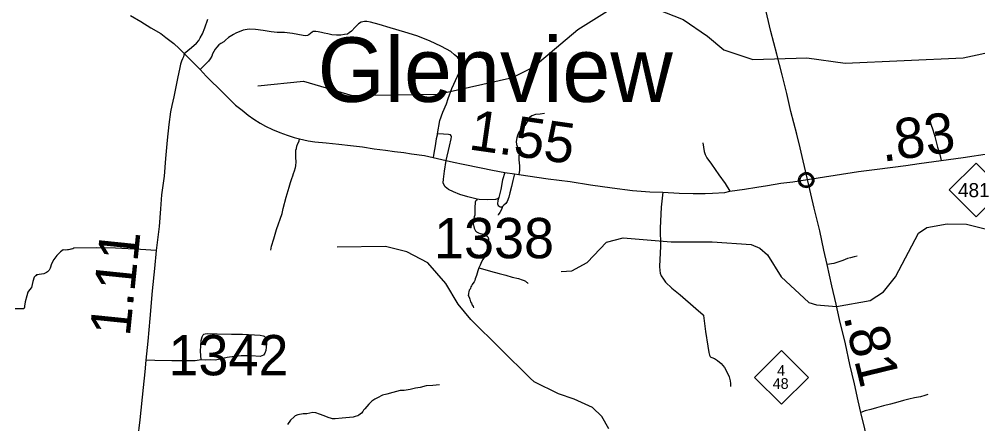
# Model space of a CAD drawing. Extents: x 2290615 to 2522933, y 819489 to 1012715.
# Drawn here: x 2341135 to 2353015, y 878977 to 883997 of the extents above; entities that cross this region are included whole.
import ezdxf

# ---------------------------------------------------------------- set-up
doc = ezdxf.new("R2010")
doc.units = 0
for name, color, linetype in [('Exist Civil Demographics Community CELL', 7, 'Continuous'), ('Exist Civil Demographics Community Label', 7, 'Continuous'), ('Exist Hydrographic Misc Water Feature', 7, 'Continuous'), ('Exist Road Non-System Type 51', 7, 'Continuous'), ('Exist Road Primary NC Attributed', 7, 'Continuous'), ('Exist Road Primary NC Mileage Hundredths English Label', 7, 'Continuous'), ('Exist Road Primary NC Shield CELL', 7, 'Continuous'), ('Exist Road Primary NC Shield Number Label', 7, 'Continuous'), ('Exist Road Secondary Mileage Hundredths English Label', 7, 'Continuous'), ('Exist Road Secondary Type 51 Attributed', 7, 'Continuous'), ('Exist Road Secondary Type 51 Number Label', 7, 'Continuous')]:
    doc.layers.add(name, color=color, linetype=linetype)

msp = doc.modelspace()

# ---------------------------------------------------------------- linework, layer by layer
at = {"layer": 'Exist Civil Demographics Community CELL'}
msp.add_lwpolyline([(2350812, 882014), (2350813, 882019), (2350814, 882026), (2350817, 882033), (2350820, 882039), (2350824, 882044), (2350827, 882049), (2350831, 882054), (2350836, 882058), (2350841, 882063), (2350847, 882067), (2350852, 882070), (2350857, 882072), (2350862, 882074), (2350868, 882076), (2350872, 882077), (2350877, 882078), (2350881, 882079), (2350888, 882079), (2350892, 882079), (2350898, 882079), (2350903, 882078), (2350908, 882077), (2350913, 882076), (2350918, 882074), (2350924, 882071), (2350931, 882067), (2350936, 882064), (2350941, 882060), (2350944, 882056), (2350948, 882052), (2350952, 882047), (2350955, 882043), (2350958, 882038), (2350961, 882033), (2350963, 882028), (2350964, 882023), (2350966, 882018), (2350967, 882012), (2350967, 882007), (2350968, 882001), (2350967, 881995), (2350967, 881990), (2350966, 881984), (2350964, 881978), (2350962, 881972), (2350960, 881967), (2350957, 881961), (2350954, 881956), (2350950, 881951), (2350946, 881946), (2350941, 881942), (2350936, 881937), (2350931, 881934), (2350926, 881931), (2350920, 881928), (2350912, 881926), (2350906, 881924), (2350900, 881923), (2350895, 881922), (2350891, 881922), (2350885, 881922), (2350881, 881922), (2350875, 881923), (2350870, 881924), (2350865, 881926), (2350860, 881928), (2350855, 881930), (2350851, 881932), (2350844, 881936), (2350839, 881940), (2350834, 881945), (2350830, 881950), (2350826, 881954), (2350823, 881958), (2350819, 881965), (2350818, 881968), (2350816, 881972), (2350813, 881981), (2350812, 881988), (2350811, 881993), (2350811, 881999), (2350811, 882004), (2350811, 882010)], close=True, dxfattribs=at)
for radius in [94.3, 76.7]:
    msp.add_circle((2350889, 882001), radius, dxfattribs=at)
at = {"layer": 'Exist Hydrographic Misc Water Feature'}
for points in [[(2344092, 883171), (2344658, 883227), (2345260, 883052), (2346326, 883066), (2346716, 883154), (2347248, 883274), (2347505, 883403), (2348057, 883869), (2348487, 884139), (2348711, 884201), (2349037, 884122), (2349364, 883991), (2349666, 883787), (2349868, 883615), (2350228, 883495), (2350894, 883519), (2351370, 883450), (2352835, 883517), (2353275, 883613)], [(2347852, 880867), (2347985, 880876), (2348175, 880979), (2348414, 881231), (2348621, 881286), (2349214, 881235), (2349722, 881233), (2350205, 881203), (2350314, 881155), (2350407, 881074), (2350577, 880801), (2350922, 880481), (2351014, 880455), (2351264, 880433), (2351680, 880505), (2351845, 880614), (2351993, 880800), (2352278, 881344), (2352385, 881414), (2352635, 881457), (2352876, 881454), (2353253, 881358)], [(2348442, 878915), (2348356, 879066), (2348239, 879179), (2348012, 879285), (2347820, 879349), (2347518, 879498), (2347468, 879545), (2346734, 880270), (2346574, 880460), (2346421, 880717), (2346201, 880973), (2345941, 881110), (2345674, 881175), (2345074, 881167)]]:
    msp.add_lwpolyline(points, dxfattribs=at)
at = {"layer": 'Exist Road Non-System Type 51'}
for points in [[(2343181, 883571), (2343272, 883644), (2343334, 883699), (2343362, 883733), (2343379, 883765), (2343405, 883816), (2343437, 883891), (2343475, 883999)], [(2346319, 882576), (2346349, 882738), (2346387, 882843), (2346432, 882945), (2346453, 883013), (2346496, 883138), (2346568, 883291), (2346634, 883427), (2346602, 883481), (2346569, 883525), (2346531, 883556), (2346486, 883595), (2346370, 883660), (2346219, 883728), (2346062, 883790), (2345916, 883835), (2345733, 883890), (2345597, 883931), (2345488, 883962), (2345444, 883967), (2345414, 883969), (2345372, 883960), (2345339, 883938), (2345299, 883897), (2345252, 883847), (2345226, 883826), (2345202, 883812), (2345166, 883805), (2345121, 883800), (2345067, 883799), (2345010, 883803), (2344961, 883814), (2344914, 883824), (2344882, 883832), (2344841, 883841), (2344813, 883845), (2344793, 883845), (2344777, 883843), (2344764, 883835), (2344746, 883820), (2344726, 883802), (2344718, 883797), (2344709, 883794), (2344686, 883792), (2344655, 883794), (2344524, 883818), (2344424, 883830), (2344334, 883832), (2344257, 883839), (2344158, 883858), (2344062, 883869), (2343986, 883872), (2343909, 883862), (2343822, 883823), (2343793, 883807), (2343728, 883768), (2343693, 883735), (2343671, 883717), (2343636, 883696), (2343610, 883677), (2343585, 883651), (2343563, 883625), (2343532, 883568), (2343522, 883540), (2343503, 883505), (2343481, 883475), (2343457, 883453), (2343380, 883373)], [(2347645, 882826), (2347591, 882818), (2347535, 882814), (2347490, 882798), (2347459, 882776), (2347437, 882742), (2347402, 882680), (2347352, 882630), (2347322, 882588), (2347310, 882553), (2347301, 882524), (2347295, 882478), (2347299, 882441), (2347314, 882401), (2347335, 882357), (2347334, 882339), (2347326, 882303), (2347328, 882253), (2347335, 882177), (2347337, 882124), (2347329, 882070)], [(2352511, 882823), (2352453, 882815), (2352438, 882808), (2352428, 882800), (2352422, 882787), (2352420, 882774), (2352418, 882763), (2352418, 882751), (2352419, 882738), (2352423, 882727), (2352434, 882695), (2352458, 882625), (2352484, 882541), (2352517, 882410), (2352529, 882373), (2352544, 882318), (2352560, 882242)], [(2346319, 882576), (2346304, 882512), (2346290, 882425), (2346272, 882335), (2346266, 882279)], [(2346319, 882576), (2346304, 882512), (2346290, 882425), (2346272, 882335), (2346266, 882279)], [(2346811, 881764), (2346696, 881795), (2346596, 881823), (2346518, 881856), (2346455, 881882), (2346415, 881919), (2346398, 881945), (2346388, 881967), (2346393, 882013), (2346404, 882111), (2346427, 882243), (2346467, 882420), (2346487, 882514), (2346491, 882536), (2346489, 882550), (2346481, 882562), (2346455, 882565), (2346395, 882571), (2346319, 882576)], [(2344253, 881133), (2344264, 881183), (2344290, 881270), (2344326, 881388), (2344393, 881587), (2344406, 881650), (2344443, 881787), (2344483, 881913), (2344498, 881971), (2344514, 882019), (2344528, 882053), (2344536, 882082), (2344547, 882117), (2344560, 882155), (2344565, 882176), (2344568, 882229), (2344565, 882282), (2344565, 882340), (2344565, 882373), (2344570, 882391), (2344577, 882423), (2344590, 882453), (2344604, 882484), (2344609, 882511)], [(2349609, 882463), (2349614, 882411), (2349624, 882354), (2349635, 882318), (2349657, 882278), (2349714, 882197), (2349804, 882068), (2349883, 881959), (2349942, 881862)], [(2349609, 882463), (2349614, 882411), (2349624, 882354), (2349635, 882318), (2349657, 882278), (2349714, 882197), (2349804, 882068), (2349883, 881959), (2349942, 881862)], [(2347155, 882096), (2347125, 882003), (2347103, 881882), (2347081, 881785)], [(2347272, 882078), (2347254, 881997), (2347236, 881921), (2347214, 881842), (2347202, 881789), (2347183, 881736), (2347168, 881712), (2347142, 881688), (2347123, 881673)], [(2347272, 882078), (2347254, 881997), (2347236, 881921), (2347214, 881842), (2347202, 881789), (2347183, 881736), (2347168, 881712), (2347142, 881688), (2347123, 881673)], [(2349112, 881849), (2349091, 881663), (2349080, 881406), (2349082, 881182), (2349072, 880929), (2349074, 880879), (2349077, 880845), (2349091, 880814), (2349120, 880772), (2349146, 880734), (2349225, 880661), (2349328, 880577), (2349520, 880407), (2349612, 880330), (2349615, 880326), (2349617, 880322), (2349641, 880121), (2349668, 879940), (2349682, 879861), (2349691, 879829), (2349699, 879814), (2349706, 879805), (2349718, 879798), (2349752, 879786), (2349788, 879763), (2349835, 879725), (2349877, 879675), (2349910, 879615), (2349933, 879562), (2349945, 879512), (2349950, 879479), (2349948, 879441)], [(2346811, 881764), (2346801, 881753), (2346791, 881741), (2346787, 881726), (2346784, 881704), (2346781, 881680), (2346783, 881652), (2346782, 881623), (2346783, 881583), (2346782, 881566), (2346775, 881544), (2346771, 881524), (2346766, 881504), (2346763, 881487), (2346762, 881457), (2346768, 881427), (2346775, 881404), (2346791, 881373), (2346802, 881358), (2346829, 881347), (2346848, 881338), (2346870, 881333), (2346895, 881327), (2346917, 881316), (2346933, 881305), (2346942, 881295), (2346951, 881274), (2346952, 881255), (2346954, 881222), (2346951, 881197), (2346950, 881161), (2346945, 881143), (2346938, 881119), (2346928, 881095), (2346914, 881071), (2346896, 881042), (2346880, 881014), (2346866, 880986), (2346856, 880965), (2346847, 880945), (2346833, 880914)], [(2347081, 881785), (2347061, 881769), (2347038, 881760), (2346935, 881757), (2346836, 881759), (2346811, 881764)], [(2347081, 881785), (2347066, 881747), (2347061, 881707), (2347069, 881687), (2347095, 881669), (2347114, 881671), (2347123, 881673)], [(2347123, 881673), (2347111, 881638), (2347091, 881598), (2347071, 881568), (2347069, 881565)], [(2342834, 881129), (2342637, 881139), (2342329, 881156), (2342094, 881160), (2341812, 881155), (2341802, 881149), (2341783, 881145), (2341776, 881144), (2341763, 881141), (2341748, 881137), (2341735, 881134), (2341711, 881133), (2341680, 881134), (2341646, 881109), (2341602, 881065), (2341563, 881015), (2341536, 880960), (2341518, 880909), (2341506, 880884), (2341497, 880873), (2341485, 880861), (2341472, 880854), (2341442, 880838), (2341384, 880831), (2341366, 880827), (2341352, 880824), (2341341, 880815), (2341336, 880813), (2341323, 880797), (2341306, 880744), (2341286, 880668), (2341265, 880638), (2341242, 880611), (2341229, 880565), (2341208, 880489), (2341203, 880437), (2341201, 880420), (2341199, 880414), (2341192, 880404), (2341185, 880402), (2341171, 880402), (2341086, 880404)], [(2351521, 881057), (2351484, 881047), (2351437, 881037), (2351401, 881026), (2351342, 881004), (2351293, 880986), (2351230, 880968), (2351148, 880953)], [(2346833, 880914), (2346819, 880876), (2346801, 880817), (2346785, 880775), (2346780, 880754), (2346774, 880740), (2346757, 880717), (2346750, 880707), (2346739, 880690), (2346732, 880675), (2346727, 880658), (2346723, 880649), (2346713, 880634), (2346709, 880616), (2346704, 880598), (2346703, 880589), (2346701, 880571), (2346709, 880557), (2346716, 880536), (2346721, 880525), (2346727, 880492), (2346739, 880475), (2346748, 880451), (2346754, 880443), (2346762, 880431), (2346766, 880418)], [(2346833, 880914), (2346875, 880899), (2346977, 880872), (2347085, 880844), (2347166, 880823), (2347244, 880797), (2347321, 880779), (2347370, 880764), (2347394, 880755), (2347409, 880746), (2347424, 880735), (2347429, 880729), (2347444, 880719)], [(2343390, 879770), (2343384, 879877), (2343390, 880009), (2343404, 880058), (2343410, 880074), (2343416, 880082), (2343425, 880088), (2343439, 880092), (2343463, 880098), (2343589, 880094), (2343765, 880090), (2343901, 880088), (2344053, 880083), (2344123, 880078), (2344157, 880069), (2344172, 880065), (2344186, 880047), (2344198, 880019), (2344199, 879975), (2344197, 879929), (2344192, 879887), (2344180, 879853), (2344162, 879829), (2344144, 879819), (2344123, 879814), (2344011, 879819), (2343886, 879819), (2343805, 879812), (2343712, 879798), (2343570, 879767), (2343503, 879771), (2343443, 879767), (2343390, 879770)], [(2343390, 879770), (2343384, 879877), (2343390, 880009), (2343404, 880058), (2343410, 880074), (2343416, 880082), (2343425, 880088), (2343439, 880092), (2343463, 880098), (2343589, 880094), (2343765, 880090), (2343901, 880088), (2344053, 880083), (2344123, 880078), (2344157, 880069), (2344172, 880065), (2344186, 880047), (2344198, 880019), (2344199, 879975), (2344197, 879929), (2344192, 879887), (2344180, 879853), (2344162, 879829), (2344144, 879819), (2344123, 879814), (2344011, 879819), (2343886, 879819), (2343805, 879812), (2343712, 879798), (2343570, 879767), (2343503, 879771), (2343443, 879767), (2343390, 879770)], [(2343390, 879770), (2343316, 879760), (2343208, 879757), (2343026, 879757), (2342815, 879764), (2342704, 879768)], [(2346344, 879459), (2346262, 879454), (2346177, 879448), (2346105, 879428), (2346045, 879420), (2345979, 879404), (2345908, 879391), (2345858, 879389), (2345764, 879365), (2345690, 879346), (2345636, 879333), (2345577, 879300), (2345541, 879285), (2345504, 879259), (2345469, 879222), (2345443, 879193), (2345419, 879163), (2345401, 879148), (2345393, 879130), (2345378, 879111), (2345343, 879083), (2345330, 879076), (2345297, 879067), (2345275, 879061), (2345139, 879048), (2345050, 879037), (2345017, 879039), (2345004, 879043), (2344963, 879056), (2344913, 879076), (2344856, 879098), (2344813, 879115), (2344774, 879117), (2344737, 879109), (2344700, 879102), (2344654, 879100), (2344589, 879087), (2344556, 879076), (2344541, 879063), (2344498, 879022), (2344459, 878970)], [(2352397, 879340), (2352382, 879335), (2352357, 879329), (2352304, 879314), (2352230, 879301), (2352160, 879284), (2352094, 879266), (2352025, 879246), (2351934, 879222), (2351845, 879199), (2351758, 879177), (2351688, 879156), (2351620, 879138), (2351566, 879116)]]:
    msp.add_lwpolyline(points, dxfattribs=at)
at = {"layer": 'Exist Road Primary NC Attributed'}
for points in [[(2350903, 882009), (2350812, 882402), (2350774, 882570), (2350699, 882850), (2350648, 883074), (2350589, 883306), (2350523, 883563), (2350450, 883845), (2350374, 884162)], [(2350903, 882009), (2351245, 882063), (2351537, 882109), (2351769, 882135), (2352121, 882181), (2352287, 882208), (2352560, 882242), (2352835, 882281), (2353158, 882330), (2353488, 882373), (2353792, 882411), (2354244, 882468), (2354407, 882493), (2354547, 882511), (2354707, 882530), (2354869, 882550), (2354974, 882568), (2355078, 882589), (2355136, 882604), (2355217, 882627)], [(2352012, 877915), (2351929, 878055), (2351890, 878125), (2351832, 878228), (2351793, 878316), (2351750, 878412), (2351711, 878525), (2351678, 878623), (2351648, 878763), (2351613, 878914), (2351566, 879116), (2351533, 879263), (2351487, 879475), (2351429, 879711), (2351375, 879969), (2351301, 880272), (2351258, 880460), (2351205, 880690), (2351148, 880953), (2351107, 881133), (2351056, 881372), (2350985, 881653), (2350903, 882009)]]:
    msp.add_lwpolyline(points, dxfattribs=at)
at = {"layer": 'Exist Road Primary NC Shield CELL'}
for points in [[(2352661, 881878), (2352994, 882211), (2353327, 881878), (2352994, 881545)], [(2350249, 879553), (2350582, 879886), (2350915, 879553), (2350582, 879220)]]:
    msp.add_lwpolyline(points, close=True, dxfattribs=at)
at = {"layer": 'Exist Road Secondary Type 51 Attributed'}
for points in [[(2342516, 884042), (2342641, 883967), (2342766, 883891), (2342891, 883818), (2342953, 883771), (2343004, 883732), (2343052, 883694), (2343117, 883633), (2343181, 883571)], [(2343181, 883571), (2343170, 883528), (2343158, 883504), (2343145, 883478), (2343135, 883439), (2343120, 883377), (2343101, 883283), (2343082, 883177), (2343052, 883033), (2343028, 882928), (2343010, 882846), (2342990, 882692), (2342971, 882496), (2342947, 882269), (2342930, 882051), (2342901, 881819), (2342887, 881645), (2342868, 881425), (2342853, 881293), (2342834, 881129), (2342812, 880906), (2342783, 880626), (2342756, 880285), (2342731, 880002), (2342704, 879768), (2342691, 879624), (2342672, 879428), (2342630, 879028), (2342603, 878785)], [(2343181, 883571), (2343380, 883373), (2343453, 883291), (2343520, 883224), (2343603, 883145), (2343673, 883074), (2343736, 883007), (2343815, 882932), (2343898, 882869), (2343973, 882806), (2344045, 882756), (2344122, 882705), (2344188, 882671), (2344274, 882629), (2344367, 882591), (2344457, 882559), (2344543, 882531), (2344609, 882511), (2344716, 882489), (2344800, 882476), (2344940, 882463), (2345097, 882447), (2345239, 882431), (2345391, 882413), (2345533, 882390), (2345675, 882370), (2345787, 882357), (2345902, 882343), (2345998, 882328), (2346156, 882304), (2346266, 882279), (2346427, 882243), (2346519, 882224), (2346637, 882200), (2346862, 882153), (2347002, 882124), (2347155, 882096), (2347272, 882078), (2347329, 882070), (2347689, 882018), (2347965, 881982), (2348214, 881944), (2348485, 881904), (2348734, 881870), (2348952, 881855), (2349112, 881849), (2349312, 881838), (2349488, 881833), (2349638, 881833), (2349729, 881838), (2349879, 881848), (2349942, 881862), (2350124, 881890), (2350278, 881914), (2350407, 881935), (2350575, 881961), (2350724, 881981), (2350903, 882009)]]:
    msp.add_lwpolyline(points, dxfattribs=at)

# ---------------------------------------------------------------- texts
at = {"layer": 'Exist Civil Demographics Community Label'}
msp.add_text('Glenview', height=800, rotation=360, dxfattribs=at).set_placement((2344834, 882971))
at = {"layer": 'Exist Road Primary NC Mileage Hundredths English Label'}
for s, rotation, p in [('.83', 8.1009, (2351836, 882226)), ('.81', 283.7458, (2351349, 880309))]:
    msp.add_text(s, height=500, rotation=rotation, dxfattribs=at).set_placement(p)
at = {"layer": 'Exist Road Primary NC Shield Number Label'}
for s, height, p in [('481', 175, (2352770, 881789)), ('4', 132, (2350528, 879573)), ('48', 132.5, (2350473, 879411))]:
    msp.add_text(s, height=height, dxfattribs=at).set_placement(p)
at = {"layer": 'Exist Road Secondary Mileage Hundredths English Label'}
for s, rotation, p in [('1.55', 351.8384, (2346694, 882383)), ('1.11', 84.1537, (2342506, 880053))]:
    msp.add_text(s, height=500, rotation=rotation, dxfattribs=at).set_placement(p)
at = {"layer": 'Exist Road Secondary Type 51 Number Label'}
for s, p in [('1338', (2346276, 881031)), ('1342', (2342985, 879579))]:
    msp.add_text(s, height=500, rotation=360, dxfattribs=at).set_placement(p)

doc.saveas('drawing.dxf')
